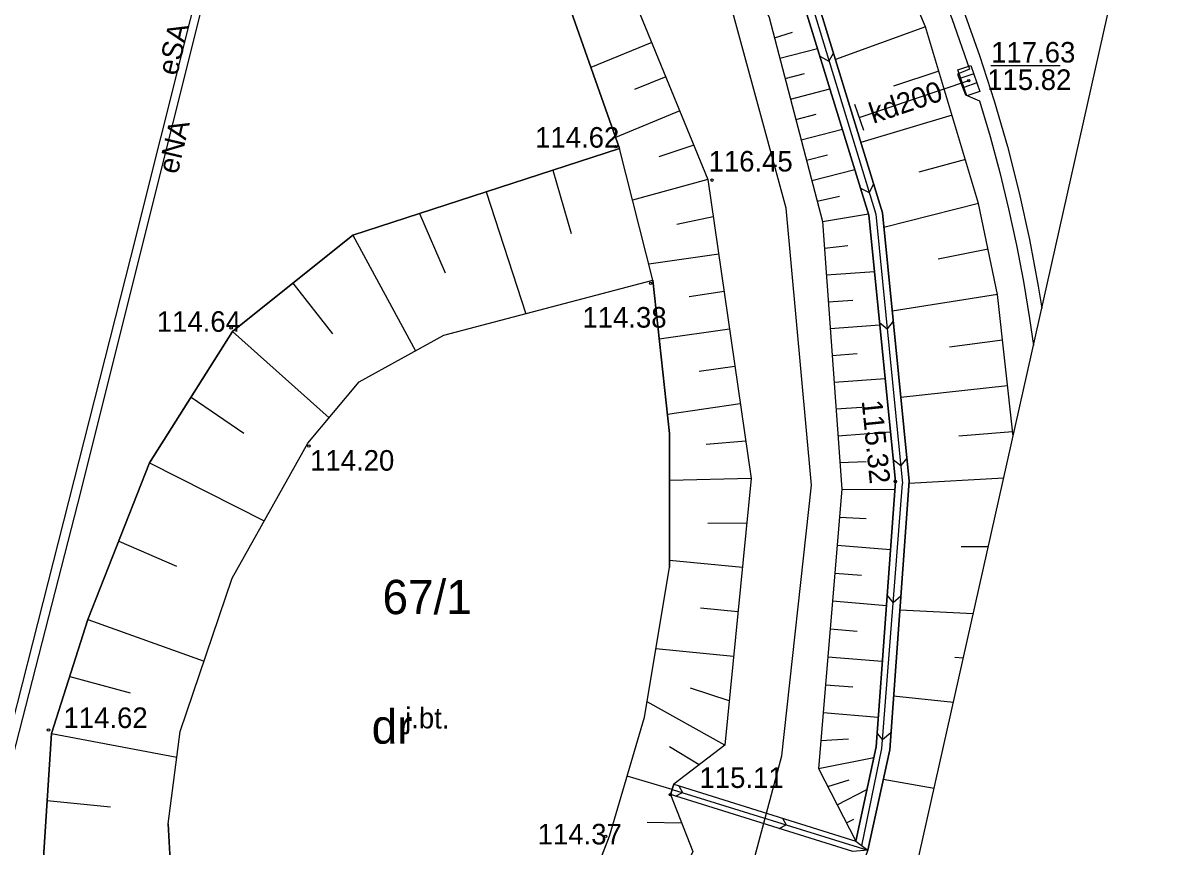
# Model space of a CAD drawing. Extents: x 6424617 to 6425697, y 5665845 to 5667190.
# Drawn here: x 6425523.12 to 6425565.32, y 5666853.52 to 5666883.53 of the extents above; entities that cross this region are included whole.
import ezdxf

# ---------------------------------------------------------------- set-up
doc = ezdxf.new("R2010")
doc.units = 0
for name, color, linetype in [('Warstwa 10', 7, 'Continuous'), ('Warstwa 11', 7, 'Continuous'), ('Warstwa 12', 7, 'Continuous'), ('Warstwa 13', 7, 'Continuous'), ('Warstwa 14', 7, 'Continuous'), ('Warstwa 15', 7, 'Continuous'), ('Warstwa 2', 7, 'Continuous'), ('Warstwa 20', 7, 'Continuous'), ('Warstwa 21', 7, 'Continuous'), ('Warstwa 25', 7, 'Continuous'), ('Warstwa 4', 7, 'Continuous'), ('Warstwa 6', 7, 'Continuous'), ('Warstwa 63', 7, 'Continuous'), ('Warstwa 8', 7, 'Continuous'), ('Warstwa 9', 7, 'Continuous')]:
    doc.layers.add(name, color=color, linetype=linetype)

msp = doc.modelspace()

# ---------------------------------------------------------------- linework, layer by layer
at = {"layer": 'Warstwa 10'}
msp.add_lwpolyline([(6425511.502, 5666812.229), (6425512.943, 5666817.949), (6425515.607, 5666829.564), (6425516.724, 5666834.415), (6425518.245, 5666840.499), (6425520.445, 5666849.084), (6425523.479, 5666860.949), (6425527.047, 5666874.99), (6425530.311, 5666888.044), (6425532.912, 5666898.211), (6425534.329, 5666903.258)], dxfattribs=at)
at = {"layer": 'Warstwa 12'}
for points in [[(6425512.165, 5666813.402), (6425513.737, 5666820.109), (6425517.071, 5666834.688), (6425519.2, 5666843.022), (6425525.117, 5666866.017), (6425529.597, 5666883.929), (6425532.42, 5666894.918), (6425537.237, 5666912.487)], [(6425553.6, 5666880.1), (6425557.59, 5666881.44)]]:
    msp.add_lwpolyline(points, dxfattribs=at)
at = {"layer": 'Warstwa 14'}
msp.add_line((6425560.919, 5666881.974), (6425558.395, 5666881.974), dxfattribs=at)
msp.add_circle((6425557.59, 5666881.44), 0.045, dxfattribs=at)
at = {"layer": 'Warstwa 2'}
msp.add_lwpolyline([(6425506.88, 5666899.5), (6425503.781, 5666900.196), (6425486.964, 5666839.13), (6425494.478, 5666830.381), (6425496.276, 5666828.558), (6425500.644, 5666826.749), (6425510.918, 5666824.552), (6425520.412, 5666825.171), (6425529.858, 5666828.662), (6425537.889, 5666834.639), (6425544.658, 5666842.259), (6425549.605, 5666852.483), (6425550.773, 5666856.833), (6425551.852, 5666866.697), (6425550.934, 5666876.787), (6425548.326, 5666886.387), (6425542.173, 5666894.101), (6425528.149, 5666899.626), (6425515.187, 5666901.43), (6425512.303, 5666898.502), (6425510.878, 5666898.777)], dxfattribs=at)
at = {"layer": 'Warstwa 20'}
for points in [[(6425507.871, 5666925.02), (6425508.67, 5666920.18), (6425520.44, 5666914.46), (6425527.39, 5666910.43), (6425535.63, 5666904.32), (6425541.35, 5666898.67), (6425546.12, 5666892.4), (6425550.32, 5666883.74), (6425552.26, 5666876.31), (6425552.96, 5666866.55), (6425552.11, 5666856.38), (6425553.468, 5666853.734)], [(6425559.205, 5666868.481), (6425558.639, 5666873.647), (6425557.949, 5666876.96), (6425556.015, 5666883.397), (6425554.048, 5666888.034), (6425550.752, 5666893.896), (6425546.749, 5666899.32), (6425543.366, 5666903.082), (6425536.967, 5666908.8), (6425531.745, 5666912.645), (6425523.272, 5666917.6), (6425507.871, 5666925.02)], [(6425519.675, 5666899.039), (6425527.975, 5666897.748), (6425536.235, 5666894.308), (6425543.981, 5666887.816), (6425548.082, 5666877.839), (6425549.655, 5666866.937), (6425548.7, 5666857.221), (6425546.834, 5666855.804), (6425546.717, 5666855.426), (6425547.53, 5666853.351), (6425543.78, 5666845.666), (6425539.816, 5666839.966), (6425533.071, 5666833.755), (6425527.173, 5666830.091), (6425521.012, 5666827.921)], [(6425544.861, 5666878.967), (6425535.141, 5666875.812), (6425530.756, 5666872.3), (6425527.729, 5666867.513), (6425525.485, 5666861.802), (6425524.15, 5666857.654), (6425523.841, 5666852.758), (6425524.093, 5666847.852), (6425524.629, 5666845.992), (6425526.54, 5666842.136), (6425528.37, 5666838.742), (6425530.6, 5666835.391)]]:
    msp.add_lwpolyline(points, dxfattribs=at)
at = {"layer": 'Warstwa 21'}
msp.add_line((6425553.76, 5666879.626), (6425553.44, 5666880.574), dxfattribs=at)
for points in [[(6425553.468, 5666853.734), (6425554.21, 5666857.161), (6425554.915, 5666866.832), (6425553.95, 5666876.532), (6425551.644, 5666884.017), (6425547.085, 5666893.002), (6425542.435, 5666899.198), (6425536.342, 5666905.21), (6425528.1, 5666911.321), (6425521.083, 5666915.489), (6425508.96, 5666921.669), (6425509.189, 5666922.115)], [(6425536.669, 5666905.594), (6425542.822, 5666899.531), (6425547.51, 5666893.264), (6425552.118, 5666884.208), (6425554.442, 5666876.624), (6425555.416, 5666866.843), (6425554.709, 5666857.052), (6425553.912, 5666853.396), (6425552.033, 5666848.468), (6425548.678, 5666841.626), (6425544.206, 5666835.465), (6425537.121, 5666829.241), (6425528.009, 5666824.294), (6425519.824, 5666821.941)], [(6425520.41, 5666830.593), (6425526.02, 5666832.712), (6425530.6, 5666835.391), (6425534.418, 5666838.513), (6425537.253, 5666841.513), (6425540.2, 5666845.18), (6425542.652, 5666849.128), (6425544.489, 5666853.916), (6425545.767, 5666858.244), (6425546.686, 5666863.699), (6425546.684, 5666868.581), (6425546.075, 5666874.164), (6425544.861, 5666878.967), (6425542.948, 5666884.384), (6425540.73, 5666887.845), (6425537.986, 5666889.875), (6425534.289, 5666891.802), (6425529.949, 5666893.541), (6425525.201, 5666894.847), (6425523.397, 5666895.19), (6425517.355, 5666895.759)], [(6425534.418, 5666838.513), (6425532.35, 5666841.461), (6425530.06, 5666845.354), (6425528.736, 5666848.509), (6425528.412, 5666854.366), (6425528.843, 5666857.73), (6425530.744, 5666863.317), (6425533.494, 5666868.229), (6425535.375, 5666870.466), (6425538.456, 5666872.161), (6425546.075, 5666874.164)]]:
    msp.add_lwpolyline(points, dxfattribs=at)
at = {"layer": 'Warstwa 25'}
for centre in [(6425544.718, 5666879.032), (6425548.232, 5666877.814), (6425545.995, 5666874.056), (6425530.705, 5666872.428), (6425533.534, 5666868.124), (6425554.915, 5666866.832), (6425524.045, 5666857.779), (6425546.717, 5666855.426), (6425544.355, 5666853.906)]:
    msp.add_circle(centre, 0.045, dxfattribs=at)
at = {"layer": 'Warstwa 4'}
for p, q in [((6425557.77, 5666881.686), (6425557.297, 5666881.525)), ((6425557.883, 5666881.355), (6425557.41, 5666881.194))]:
    msp.add_line(p, q, dxfattribs=at)
msp.add_lwpolyline([(6425557.665, 5666881.994), (6425557.988, 5666881.047), (6425557.515, 5666880.886), (6425557.192, 5666881.833)], close=True, dxfattribs=at)
at = {"layer": 'Warstwa 6'}
msp.add_lwpolyline([(6425545.074, 5666902.738), (6425546.253, 5666901.446), (6425547.396, 5666900.123), (6425548.504, 5666898.77), (6425549.575, 5666897.388), (6425550.705, 5666895.797), (6425551.779, 5666894.168), (6425552.794, 5666892.502), (6425553.751, 5666890.802), (6425554.649, 5666889.069), (6425555.485, 5666887.307), (6425556.259, 5666885.516), (6425556.97, 5666883.699), (6425557.618, 5666881.858), (6425557.174, 5666881.676), (6425557.47, 5666880.92), (6425557.987, 5666880.701), (6425558.37, 5666879.4), (6425558.722, 5666878.091), (6425559.042, 5666876.772), (6425559.33, 5666875.447), (6425559.585, 5666874.115), (6425559.808, 5666872.777), (6425559.947, 5666871.792)], dxfattribs=at)
at = {"layer": 'Warstwa 63'}
msp.add_lwpolyline([(6425341.164, 5665895.978), (6425588.9, 5667000.928), (6424898.307, 5667155.763), (6424650.57, 5666050.814)], close=True, dxfattribs=at)
at = {"layer": 'Warstwa 8'}
for p, q in [((6425542.948, 5666884.384), (6425544.861, 5666878.967)), ((6425557.396, 5666883.993), (6425557.981, 5666882.357)), ((6425557.981, 5666882.357), (6425558.514, 5666880.703)), ((6425558.514, 5666880.703), (6425558.996, 5666879.034)), ((6425535.141, 5666875.812), (6425544.861, 5666878.967)), ((6425558.996, 5666879.034), (6425559.425, 5666877.35)), ((6425559.425, 5666877.35), (6425559.801, 5666875.654)), ((6425530.756, 5666872.3), (6425535.141, 5666875.812)), ((6425559.801, 5666875.654), (6425560.124, 5666873.947)), ((6425538.456, 5666872.161), (6425546.075, 5666874.164)), ((6425546.075, 5666874.164), (6425546.684, 5666868.581)), ((6425560.124, 5666873.947), (6425560.25, 5666873.144)), ((6425527.729, 5666867.513), (6425530.756, 5666872.3)), ((6425535.375, 5666870.466), (6425538.456, 5666872.161)), ((6425533.494, 5666868.229), (6425535.375, 5666870.466)), ((6425530.744, 5666863.317), (6425533.494, 5666868.229)), ((6425546.684, 5666868.581), (6425546.686, 5666863.699)), ((6425525.485, 5666861.802), (6425527.729, 5666867.513)), ((6425545.767, 5666858.244), (6425546.686, 5666863.699)), ((6425528.843, 5666857.73), (6425530.744, 5666863.317)), ((6425524.15, 5666857.654), (6425525.485, 5666861.802)), ((6425544.489, 5666853.916), (6425545.767, 5666858.244)), ((6425523.841, 5666852.758), (6425524.15, 5666857.654)), ((6425528.412, 5666854.366), (6425528.843, 5666857.73)), ((6425528.412, 5666854.366), (6425528.736, 5666848.509)), ((6425542.652, 5666849.128), (6425544.489, 5666853.916))]:
    msp.add_line(p, q, dxfattribs=at)
at = {"layer": 'Warstwa 9'}
for p, q in [((6425551.903, 5666884.089), (6425554.198, 5666876.578)), ((6425556.015, 5666883.397), (6425552.73, 5666882.211)), ((6425550.514, 5666882.997), (6425551.165, 5666883.2)), ((6425546.032, 5666882.828), (6425543.819, 5666881.919)), ((6425550.708, 5666882.254), (6425552.077, 5666882.612)), ((6425552.164, 5666882.328), (6425552.494, 5666882.152)), ((6425552.655, 5666882.454), (6425552.494, 5666882.152)), ((6425550.902, 5666881.511), (6425551.603, 5666881.694)), ((6425556.498, 5666881.788), (6425554.846, 5666881.242)), ((6425546.544, 5666881.58), (6425545.407, 5666881.113)), ((6425551.096, 5666880.768), (6425552.53, 5666881.142)), ((6425547.057, 5666880.333), (6425544.718, 5666879.372)), ((6425551.29, 5666880.025), (6425552.023, 5666880.216)), ((6425556.982, 5666880.178), (6425553.658, 5666879.181)), ((6425551.484, 5666879.282), (6425552.982, 5666879.673)), ((6425547.57, 5666879.086), (6425546.298, 5666878.658)), ((6425551.678, 5666878.539), (6425552.443, 5666878.739)), ((6425557.466, 5666878.569), (6425555.771, 5666878.101)), ((6425542.431, 5666878.178), (6425543.095, 5666875.867)), ((6425551.872, 5666877.796), (6425553.435, 5666878.204)), ((6425548.082, 5666877.839), (6425545.336, 5666877.088)), ((6425553.644, 5666877.525), (6425553.959, 5666877.357)), ((6425554.123, 5666877.665), (6425553.959, 5666877.357)), ((6425540.001, 5666877.39), (6425541.444, 5666872.946)), ((6425552.066, 5666877.053), (6425552.875, 5666877.224)), ((6425557.949, 5666876.96), (6425554.496, 5666876.084)), ((6425537.571, 5666876.601), (6425538.501, 5666874.435)), ((6425548.278, 5666876.476), (6425546.955, 5666876.197)), ((6425552.26, 5666876.31), (6425553.934, 5666876.585)), ((6425554.198, 5666876.578), (6425555.177, 5666866.766)), ((6425535.141, 5666875.812), (6425537.419, 5666871.591)), ((6425552.33, 5666875.334), (6425553.187, 5666875.434)), ((6425548.475, 5666875.114), (6425545.928, 5666874.747)), ((6425558.294, 5666875.304), (6425556.471, 5666874.932)), ((6425552.4, 5666874.358), (6425554.154, 5666874.484)), ((6425532.948, 5666874.056), (6425534.397, 5666872.214)), ((6425548.671, 5666873.751), (6425547.395, 5666873.567)), ((6425552.47, 5666873.382), (6425553.36, 5666873.446)), ((6425558.639, 5666873.647), (6425554.799, 5666873.037)), ((6425552.54, 5666872.406), (6425554.348, 5666872.536)), ((6425554.339, 5666872.626), (6425554.615, 5666872.4)), ((6425554.836, 5666872.67), (6425554.615, 5666872.4)), ((6425530.756, 5666872.3), (6425534.273, 5666869.155)), ((6425548.868, 5666872.388), (6425546.309, 5666872.019)), ((6425558.822, 5666871.98), (6425556.889, 5666871.722)), ((6425552.61, 5666871.43), (6425553.527, 5666871.496)), ((6425549.065, 5666871.025), (6425547.762, 5666870.837)), ((6425552.68, 5666870.454), (6425554.541, 5666870.588)), ((6425559.004, 5666870.314), (6425555.113, 5666869.888)), ((6425529.242, 5666869.907), (6425531.166, 5666868.591)), ((6425549.262, 5666869.662), (6425546.608, 5666869.28)), ((6425552.75, 5666869.478), (6425553.694, 5666869.546)), ((6425552.82, 5666868.502), (6425554.735, 5666868.64)), ((6425559.186, 5666868.648), (6425557.224, 5666868.487)), ((6425549.458, 5666868.3), (6425548.021, 5666868.177)), ((6425527.729, 5666867.513), (6425531.908, 5666865.396)), ((6425552.89, 5666867.526), (6425553.852, 5666867.558)), ((6425554.835, 5666867.639), (6425555.113, 5666867.411)), ((6425555.333, 5666867.68), (6425555.113, 5666867.411)), ((6425549.655, 5666866.937), (6425546.685, 5666866.872)), ((6425558.863, 5666866.954), (6425555.41, 5666866.764)), ((6425552.96, 5666866.55), (6425554.894, 5666866.538)), ((6425554.424, 5666857.11), (6425555.177, 5666866.766)), ((6425549.496, 5666865.318), (6425548.083, 5666865.304)), ((6425552.875, 5666865.533), (6425553.845, 5666865.49)), ((6425526.607, 5666864.658), (6425528.709, 5666863.751)), ((6425552.79, 5666864.516), (6425554.735, 5666864.354)), ((6425558.302, 5666864.455), (6425557.308, 5666864.454)), ((6425549.337, 5666863.698), (6425546.686, 5666863.959)), ((6425552.705, 5666863.499), (6425553.683, 5666863.418)), ((6425552.62, 5666862.482), (6425554.586, 5666862.318)), ((6425554.612, 5666862.678), (6425554.838, 5666862.414)), ((6425555.113, 5666862.65), (6425554.838, 5666862.414)), ((6425549.178, 5666862.079), (6425547.807, 5666862.214)), ((6425557.754, 5666862.01), (6425555.076, 5666862.141)), ((6425525.485, 5666861.802), (6425529.715, 5666860.293)), ((6425552.535, 5666861.465), (6425553.524, 5666861.383)), ((6425549.018, 5666860.46), (6425546.187, 5666860.739)), ((6425552.45, 5666860.448), (6425554.438, 5666860.283)), ((6425557.392, 5666860.393), (6425557.086, 5666860.416)), ((6425524.818, 5666859.728), (6425527.018, 5666859.134)), ((6425552.365, 5666859.431), (6425553.364, 5666859.348)), ((6425548.859, 5666858.84), (6425547.442, 5666859.307)), ((6425557.031, 5666858.787), (6425554.85, 5666859.006)), ((6425548.7, 5666857.221), (6425545.862, 5666858.807)), ((6425552.28, 5666858.414), (6425554.289, 5666858.247)), ((6425524.15, 5666857.654), (6425528.722, 5666856.786)), ((6425554.246, 5666857.652), (6425554.448, 5666857.416)), ((6425554.754, 5666857.678), (6425554.448, 5666857.416)), ((6425552.195, 5666857.397), (6425553.202, 5666857.455)), ((6425547.767, 5666856.512), (6425546.687, 5666857.168)), ((6425553.69, 5666853.565), (6425554.424, 5666857.11)), ((6425552.11, 5666856.38), (6425554.127, 5666856.78)), ((6425546.776, 5666855.615), (6425545.134, 5666856.101)), ((6425552.45, 5666855.718), (6425553.225, 5666855.958)), ((6425556.329, 5666855.652), (6425554.474, 5666855.973)), ((6425546.776, 5666855.615), (6425553.912, 5666853.396)), ((6425547.023, 5666855.745), (6425547.153, 5666855.498)), ((6425552.789, 5666855.057), (6425553.875, 5666855.615)), ((6425523.996, 5666855.206), (6425526.304, 5666854.982)), ((6425546.906, 5666855.367), (6425547.153, 5666855.498)), ((6425547.124, 5666854.388), (6425545.871, 5666854.404)), ((6425550.681, 5666854.191), (6425550.932, 5666854.323)), ((6425550.804, 5666854.565), (6425550.932, 5666854.323)), ((6425553.128, 5666854.396), (6425553.4, 5666854.535))]:
    msp.add_line(p, q, dxfattribs=at)
for points in [[(6425553.468, 5666853.734), (6425554.21, 5666857.161), (6425554.915, 5666866.832), (6425553.95, 5666876.532), (6425551.644, 5666884.017), (6425547.085, 5666893.002), (6425542.435, 5666899.198), (6425536.342, 5666905.21), (6425528.1, 5666911.321), (6425521.083, 5666915.489), (6425508.96, 5666921.669), (6425509.189, 5666922.115), (6425507.871, 5666925.02), (6425508.67, 5666920.18), (6425520.44, 5666914.46), (6425527.39, 5666910.43), (6425535.63, 5666904.32), (6425541.35, 5666898.67), (6425546.12, 5666892.4), (6425550.32, 5666883.74), (6425552.26, 5666876.31), (6425552.96, 5666866.55), (6425552.11, 5666856.38)], [(6425553.912, 5666853.396), (6425554.709, 5666857.052), (6425555.416, 5666866.843), (6425554.442, 5666876.624), (6425552.118, 5666884.208), (6425547.51, 5666893.264), (6425542.822, 5666899.531), (6425536.669, 5666905.594), (6425528.377, 5666911.736), (6425521.331, 5666915.924), (6425509.189, 5666922.115), (6425508.96, 5666921.669), (6425521.083, 5666915.489), (6425528.1, 5666911.321), (6425536.342, 5666905.21), (6425542.435, 5666899.198), (6425547.085, 5666893.002), (6425551.644, 5666884.017), (6425553.95, 5666876.532), (6425554.915, 5666866.832), (6425554.21, 5666857.161), (6425553.468, 5666853.734)], [(6425534.418, 5666838.513), (6425532.35, 5666841.461), (6425530.06, 5666845.354), (6425528.736, 5666848.509), (6425528.412, 5666854.366), (6425528.843, 5666857.73), (6425530.744, 5666863.317), (6425533.494, 5666868.229), (6425535.375, 5666870.466), (6425538.456, 5666872.161), (6425546.075, 5666874.164), (6425544.861, 5666878.967), (6425535.141, 5666875.812), (6425530.756, 5666872.3), (6425527.729, 5666867.513), (6425525.485, 5666861.802), (6425524.15, 5666857.654), (6425523.841, 5666852.758), (6425524.093, 5666847.852), (6425524.629, 5666845.992), (6425526.54, 5666842.136), (6425528.37, 5666838.742), (6425530.6, 5666835.391)], [(6425546.834, 5666855.804), (6425553.468, 5666853.734), (6425553.912, 5666853.396), (6425553.362, 5666853.356), (6425546.717, 5666855.426)]]:
    msp.add_lwpolyline(points, close=True, dxfattribs=at)
for points in [[(6425536.669, 5666905.594), (6425542.822, 5666899.531), (6425547.51, 5666893.264), (6425552.118, 5666884.208), (6425554.442, 5666876.624), (6425555.416, 5666866.843), (6425554.709, 5666857.052), (6425553.912, 5666853.396), (6425552.033, 5666848.468), (6425548.678, 5666841.626), (6425544.206, 5666835.465), (6425537.121, 5666829.241), (6425528.009, 5666824.294), (6425519.824, 5666821.941)], [(6425559.205, 5666868.481), (6425558.639, 5666873.647), (6425557.949, 5666876.96), (6425556.015, 5666883.397), (6425554.048, 5666888.034), (6425550.752, 5666893.896), (6425546.749, 5666899.32), (6425543.366, 5666903.082)], [(6425519.675, 5666899.039), (6425527.975, 5666897.748), (6425536.235, 5666894.308), (6425543.981, 5666887.816), (6425548.082, 5666877.839), (6425549.655, 5666866.937), (6425548.7, 5666857.221), (6425546.834, 5666855.804), (6425546.717, 5666855.426), (6425547.53, 5666853.351), (6425543.78, 5666845.666), (6425539.816, 5666839.966), (6425533.071, 5666833.755), (6425527.173, 5666830.091), (6425521.012, 5666827.921)], [(6425520.41, 5666830.593), (6425526.02, 5666832.712), (6425530.6, 5666835.391), (6425534.418, 5666838.513), (6425537.253, 5666841.513), (6425540.2, 5666845.18), (6425542.652, 5666849.128), (6425544.489, 5666853.916), (6425545.767, 5666858.244), (6425546.686, 5666863.699), (6425546.684, 5666868.581), (6425546.075, 5666874.164), (6425544.861, 5666878.967), (6425542.948, 5666884.384), (6425540.73, 5666887.845), (6425537.986, 5666889.875), (6425534.289, 5666891.802), (6425529.949, 5666893.541), (6425525.201, 5666894.847), (6425523.397, 5666895.19), (6425517.355, 5666895.759)]]:
    msp.add_lwpolyline(points, dxfattribs=at)

# ---------------------------------------------------------------- texts
at = {"layer": 'Warstwa 11'}
msp.add_text('eSA', height=0.75, rotation=76.656, dxfattribs=at).set_placement((6425528.732, 5666881.59))
at = {"layer": 'Warstwa 13'}
for s, rotation, p in [('kd200', 18.5638, (6425554.109, 5666879.865)), ('eNA', 76.6503, (6425528.75, 5666878.003))]:
    msp.add_text(s, height=0.75, rotation=rotation, dxfattribs=at).set_placement(p)
at = {"layer": 'Warstwa 14'}
msp.add_text('115.82', height=0.75, dxfattribs=at).set_placement((6425558.262, 5666881.098))
at = {"layer": 'Warstwa 15'}
for s, height, p in [('117.63', 0.75, (6425558.407, 5666882.098)), ('67/1', 1.25, (6425536.221, 5666862))]:
    msp.add_text(s, height=height, dxfattribs=at).set_placement(p)
at = {"layer": 'Warstwa 2'}
msp.add_text('dr', height=1.25, dxfattribs=at).set_placement((6425535.827, 5666857.281))
at = {"layer": 'Warstwa 25'}
for s, p in [('114.62', (6425541.784, 5666878.996)), ('116.45', (6425548.106, 5666878.127)), ('114.64', (6425527.993, 5666872.288)), ('114.38', (6425543.507, 5666872.439)), ('114.20', (6425533.583, 5666867.227)), ('114.62', (6425524.593, 5666857.851)), ('115.11', (6425547.775, 5666855.668)), ('114.37', (6425541.878, 5666853.61))]:
    msp.add_text(s, height=0.75, dxfattribs=at).set_placement(p)
msp.add_text('115.32', height=0.75, rotation=275.6786, dxfattribs=at).set_placement((6425553.685, 5666869.773))
at = {"layer": 'Warstwa 8'}
msp.add_text('j.bt.', height=0.75, rotation=359.3076, dxfattribs=at).set_placement((6425537.042, 5666857.849))

doc.saveas('drawing.dxf')
